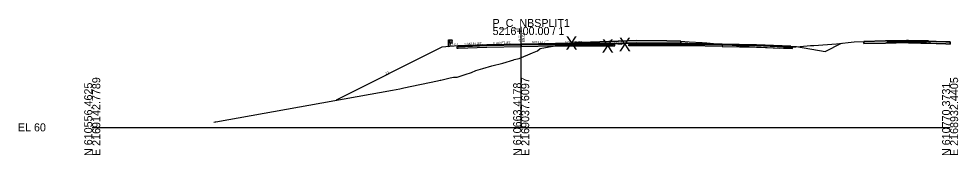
# Model space of a CAD drawing. Extents: x -26 to 1303, y -3010 to 12038.
# Drawn here: x 974.3 to 1302.8, y 8990.3 to 9037.8 of the extents above; entities that cross this region are included whole.
import ezdxf

# ---------------------------------------------------------------- set-up
doc = ezdxf.new("R2010")
doc.units = 0
for name, color, linetype in [('RD_GPK_XS_Cell', 7, 'Continuous'), ('RD_GPK_XS_Text_Node', 7, 'Continuous'), ('RD_XS_Base', 7, 'Continuous'), ('RD_XS_ExGround', 7, 'Continuous'), ('RD_XS_ExPaveRet', 7, 'Continuous'), ('RD_XS_GR', 7, 'Continuous'), ('RD_XS_Greenside', 7, 'Continuous'), ('RD_XS_Pave', 7, 'Continuous'), ('RD_XS_PaveOvlay_CP', 7, 'Continuous'), ('RD_XS_TieSlope', 7, 'Continuous'), ('RD_XS_TX_Elev_EX', 7, 'Continuous'), ('RD_XS_TX_Elev_PR', 7, 'Continuous'), ('RD_XS_TX_ShdSlope', 7, 'Continuous'), ('RD_XS_TX_Slope', 7, 'Continuous')]:
    doc.layers.add(name, color=color, linetype=linetype)

msp = doc.modelspace()

# ---------------------------------------------------------------- linework, layer by layer
at = {"layer": 'RD_GPK_XS_Cell'}
for p, q in [((1150, 9000), (1150, 9035)), ((1000, 9000), (1150, 9000)), ((1150, 9000), (1300, 9000))]:
    msp.add_line(p, q, dxfattribs=at)
at = {"layer": 'RD_XS_Base'}
for p, q in [((1128, 9028.09), (1127.5, 9028.07)), ((1138, 9028.49), (1128, 9028.09)), ((1128, 9028.09), (1128, 9028.09)), ((1150, 9028.73), (1138, 9028.49)), ((1138, 9028.49), (1138, 9028.49)), ((1138, 9027.99), (1150, 9028.23)), ((1162, 9028.88), (1150, 9028.73)), ((1150, 9028.73), (1150, 9028.88)), ((1150, 9028.88), (1150, 9028.88)), ((1150, 9028.88), (1150, 9028.23)), ((1150, 9028.73), (1150, 9028.73)), ((1150, 9028.23), (1150, 9028.73)), ((1150, 9028.73), (1150, 9028.73)), ((1150, 9028.23), (1162, 9028.38)), ((1150, 9028.23), (1150, 9028.23)), ((1150, 9028.23), (1150, 9028.23)), ((1182.78, 9028.88), (1162.01, 9028.88)), ((1162.03, 9028.38), (1182.78, 9028.38)), ((1164, 9028.8), (1164, 9028.8)), ((1164, 9028.8), (1164, 9028.8)), ((1164, 9028.3), (1164, 9028.3)), ((1164, 9028.3), (1164, 9028.3)), ((1182.28, 9028.88), (1182.28, 9028.88)), ((1182.78, 9028.38), (1182.78, 9028.88)), ((1182.78, 9028.86), (1182.78, 9028.86)), ((1187.62, 9028.38), (1187.62, 9028.88)), ((1187.62, 9028.88), (1208.31, 9028.88)), ((1187.62, 9028.86), (1187.62, 9028.86)), ((1208.29, 9028.38), (1187.62, 9028.38)), ((1187.62, 9028.36), (1187.62, 9028.36)), ((1187.62, 9028.36), (1187.62, 9028.36)), ((1188.12, 9028.38), (1188.12, 9028.38)), ((1208.32, 9028.88), (1220.32, 9028.73)), ((1220.32, 9028.23), (1208.32, 9028.38)), ((1220.32, 9028.73), (1220.33, 9028.73)), ((1220.33, 9028.23), (1220.32, 9028.23)), ((1220.33, 9028.73), (1220.33, 9028.88)), ((1220.33, 9028.88), (1220.33, 9028.23)), ((1220.33, 9028.73), (1220.33, 9028.23)), ((1220.33, 9028.73), (1220.33, 9028.73)), ((1220.33, 9028.73), (1220.33, 9028.73)), ((1232.33, 9028.49), (1220.33, 9028.73)), ((1220.33, 9028.73), (1220.33, 9028.73)), ((1220.33, 9028.23), (1220.33, 9028.23)), ((1220.33, 9028.23), (1220.33, 9028.23)), ((1220.33, 9028.23), (1232.33, 9027.99)), ((1244.33, 9028.01), (1232.33, 9028.49)), ((1232.33, 9028.49), (1232.33, 9028.49)), ((1277.99, 9029.84), (1278.49, 9029.85)), ((1277.99, 9029.34), (1277.99, 9029.84)), ((1278.49, 9029.35), (1277.99, 9029.34)), ((1278.49, 9029.85), (1280.5, 9029.89)), ((1280.5, 9029.39), (1278.49, 9029.35)), ((1280.5, 9029.89), (1285.5, 9029.99)), ((1285.5, 9029.49), (1280.5, 9029.39)), ((1285.5, 9030.13), (1285.5, 9030.15)), ((1285.5, 9030.15), (1285.5, 9030.05)), ((1285.5, 9029.99), (1285.5, 9030.13)), ((1285.5, 9030.05), (1285.5, 9029.49)), ((1289.8, 9029.9), (1285.5, 9029.99)), ((1285.5, 9029.99), (1285.5, 9029.49)), ((1285.5, 9029.49), (1289.8, 9029.4)), ((1290.5, 9029.89), (1289.8, 9029.9)), ((1289.8, 9029.4), (1290.5, 9029.39)), ((1290.78, 9029.89), (1290.5, 9029.89)), ((1290.5, 9029.39), (1290.84, 9029.38)), ((1292.5, 9029.85), (1290.78, 9029.89)), ((1290.84, 9029.38), (1293, 9029.34)), ((1292.57, 9029.85), (1292.5, 9029.85)), ((1293, 9029.84), (1292.57, 9029.85)), ((1293, 9029.41), (1293, 9029.84)), ((1293, 9029.34), (1293, 9029.41)), ((1127.5, 9028.07), (1127.5, 9028.07)), ((1127.5, 9028.07), (1127.5, 9027.57)), ((1127.5, 9027.57), (1128, 9027.59)), ((1128, 9027.59), (1138, 9027.99)), ((1128, 9027.59), (1128, 9027.59)), ((1138, 9027.99), (1138, 9027.99)), ((1232.33, 9027.99), (1232.33, 9027.99)), ((1232.33, 9027.99), (1244.83, 9027.49)), ((1244.83, 9027.99), (1244.33, 9028.01)), ((1244.33, 9028.01), (1244.33, 9028.01)), ((1244.83, 9027.49), (1244.83, 9027.99)), ((1244.83, 9027.99), (1244.83, 9027.99)), ((1244.83, 9027.49), (1244.83, 9027.49)), ((1244.83, 9027.49), (1244.83, 9027.49))]:
    msp.add_line(p, q, dxfattribs=at)
at = {"layer": 'RD_XS_ExGround'}
msp.add_lwpolyline([(1042.51, 9001.86), (1042.95, 9001.96), (1043.18, 9001.91), (1105.01, 9013.01), (1107.51, 9013.47), (1108.91, 9013.84), (1120.76, 9016.22), (1121.69, 9016.42), (1121.75, 9016.43), (1121.93, 9016.47), (1125.16, 9017.24), (1126.37, 9017.46), (1127.66, 9017.46), (1130.46, 9018.46), (1132.58, 9019.16), (1134.14, 9019.78), (1136.59, 9020.56), (1139.77, 9021.47), (1143.63, 9022.36), (1147.45, 9023.55), (1147.6, 9023.62), (1149.28, 9024.07), (1154.01, 9025.96), (1155.66, 9026.67), (1156.7, 9027.46), (1159.81, 9028.05), (1168.65, 9029.56), (1174.22, 9029.75), (1190.31, 9030.26), (1200.94, 9030.13), (1205.79, 9030.07), (1208.78, 9029.87), (1213.34, 9029.6), (1214.4, 9029.49), (1214.94, 9029.5), (1220.82, 9028.94), (1225.28, 9028.5), (1227.58, 9028.37), (1240.18, 9027.66), (1247.53, 9028.23), (1251.17, 9028.51), (1252.33, 9028.54), (1260.32, 9029.15), (1266.45, 9029.77), (1269.86, 9029.98), (1277.42, 9030.14), (1285.01, 9030.31), (1298.49, 9029.84), (1300, 9029.79)], dxfattribs=at)
at = {"layer": 'RD_XS_ExPaveRet'}
for p, q in [((1174.22, 9029.75), (1168.65, 9029.56)), ((1168.65, 9029.56), (1168.65, 9029.56)), ((1205.79, 9030.07), (1200.94, 9030.13)), ((1277.43, 9030.14), (1277.42, 9030.14)), ((1285.01, 9030.31), (1277.43, 9030.14)), ((1298.47, 9029.84), (1285.01, 9030.31)), ((1300, 9029.79), (1300, 9029.04)), ((1300, 9029.04), (1300, 9029.79))]:
    msp.add_line(p, q, dxfattribs=at)
for points in [[(1205.79, 9030.07), (1205.79, 9030.07), (1205.79, 9029.32), (1205.79, 9029.32), (1205.79, 9029.32), (1200.94, 9029.38), (1200.94, 9029.38), (1190.31, 9029.51), (1190.31, 9029.51), (1174.22, 9029), (1174.22, 9029), (1168.65, 9028.81), (1168.65, 9028.81), (1168.65, 9028.81), (1168.65, 9029.56), (1168.65, 9029.56), (1174.22, 9029.75), (1174.22, 9029.75), (1190.31, 9030.26), (1190.31, 9030.26), (1200.94, 9030.13), (1200.94, 9030.13), (1205.79, 9030.07)], [(1168.65, 9029.56), (1168.65, 9028.81), (1168.65, 9028.81), (1174.22, 9029), (1190.31, 9029.51), (1200.94, 9029.38), (1205.79, 9029.32), (1205.79, 9030.07)], [(1200.94, 9030.13), (1190.31, 9030.26), (1174.22, 9029.75)], [(1300, 9029.04), (1298.49, 9029.09), (1298.47, 9029.09), (1285.01, 9029.56), (1277.43, 9029.39), (1277.42, 9029.39), (1269.87, 9029.23), (1269.86, 9029.23), (1269.86, 9029.23), (1269.86, 9029.98), (1269.87, 9029.98), (1277.42, 9030.14), (1277.43, 9030.14), (1285.01, 9030.31), (1298.47, 9029.84), (1298.49, 9029.84), (1300, 9029.79)], [(1277.42, 9030.14), (1269.87, 9029.98), (1269.86, 9029.98)], [(1269.86, 9029.98), (1269.86, 9029.23), (1269.86, 9029.23), (1269.87, 9029.23), (1277.42, 9029.39), (1277.43, 9029.39), (1285.01, 9029.56), (1298.47, 9029.09), (1298.49, 9029.09), (1300, 9029.04)], [(1300, 9029.79), (1298.49, 9029.84), (1298.47, 9029.84)]]:
    msp.add_lwpolyline(points, dxfattribs=at)
at = {"layer": 'RD_XS_GR'}
for p, q in [((1124.56, 9028.13), (1124.56, 9030.56)), ((1124.56, 9030.56), (1124.81, 9030.56)), ((1125.06, 9028.17), (1124.56, 9028.13)), ((1124.81, 9030.56), (1125.06, 9030.56)), ((1125.06, 9030.56), (1125.06, 9028.17)), ((1125.06, 9029.4), (1125.06, 9030.56)), ((1125.06, 9030.56), (1125.73, 9030.56)), ((1125.73, 9029.4), (1125.06, 9029.4)), ((1125.73, 9030.56), (1125.73, 9029.4)), ((1125.73, 9030.56), (1125.73, 9030.56)), ((1125.73, 9030.56), (1125.73, 9030.56)), ((1125.73, 9030.56), (1125.73, 9029.4)), ((1126, 9030.27), (1125.73, 9030.56)), ((1125.73, 9029.98), (1126, 9030.27)), ((1126, 9029.69), (1125.73, 9029.98)), ((1125.73, 9029.98), (1125.73, 9029.98)), ((1125.73, 9029.4), (1126, 9029.69)), ((1126, 9030.27), (1126, 9030.27)), ((1126, 9029.69), (1126, 9029.69))]:
    msp.add_line(p, q, dxfattribs=at)
at = {"layer": 'RD_XS_Greenside'}
for p, q in [((1246.33, 9028.16), (1256.33, 9026.5)), ((1256.33, 9026.5), (1261.97, 9029.32)), ((1122.25, 9027.94), (1085.32, 9009.48))]:
    msp.add_line(p, q, dxfattribs=at)
at = {"layer": 'RD_XS_Pave'}
for p, q in [((1138, 9028.8), (1128, 9028.4)), ((1138, 9028.64), (1128, 9028.24)), ((1128, 9028.24), (1138, 9028.64)), ((1128, 9028.09), (1138, 9028.49)), ((1128, 9028.4), (1128, 9028.4)), ((1128, 9028.4), (1128, 9028.24)), ((1128, 9028.24), (1128, 9028.24)), ((1128, 9028.24), (1128, 9028.09)), ((1150, 9029.04), (1138, 9028.8)), ((1150, 9028.88), (1138, 9028.64)), ((1138, 9028.64), (1150, 9028.88)), ((1138, 9028.8), (1138, 9028.8)), ((1138, 9028.49), (1150, 9028.73)), ((1138, 9028.64), (1138, 9028.64)), ((1138, 9028.64), (1138, 9028.64)), ((1138, 9028.49), (1138, 9028.49)), ((1162, 9029.19), (1150, 9029.04)), ((1150, 9029.04), (1150, 9029.04)), ((1162, 9029.03), (1150, 9028.88)), ((1150, 9028.88), (1162, 9029.03)), ((1150, 9028.88), (1150, 9028.88)), ((1150, 9028.88), (1150, 9028.73)), ((1150, 9028.73), (1162, 9028.88)), ((1150, 9028.73), (1150, 9028.88)), ((1150, 9028.88), (1150, 9028.88)), ((1150, 9028.88), (1150, 9028.88)), ((1150, 9028.73), (1150, 9028.73)), ((1150, 9028.73), (1150, 9028.73)), ((1182.28, 9029.19), (1162, 9029.19)), ((1182.29, 9029.03), (1162.01, 9029.03)), ((1162.01, 9029.03), (1182.29, 9029.03)), ((1162.01, 9028.88), (1182.29, 9028.88)), ((1164, 9029.11), (1164, 9029.11)), ((1164, 9029.11), (1164, 9029.11)), ((1164, 9028.95), (1164, 9028.95)), ((1164, 9028.95), (1164, 9028.95)), ((1164, 9028.95), (1164, 9028.95)), ((1164, 9028.95), (1164, 9028.95)), ((1164, 9028.8), (1164, 9028.8)), ((1164, 9028.8), (1164, 9028.8)), ((1182.28, 9029.03), (1182.28, 9029.19)), ((1182.28, 9029.19), (1182.28, 9029.19)), ((1182.28, 9028.88), (1182.28, 9029.03)), ((1182.28, 9029.03), (1182.28, 9029.03)), ((1188.11, 9028.88), (1208.31, 9028.88)), ((1188.12, 9029.19), (1188.12, 9029.19)), ((1188.12, 9029.19), (1188.12, 9029.03)), ((1208.32, 9029.19), (1188.12, 9029.19)), ((1188.12, 9029.03), (1188.12, 9028.88)), ((1208.31, 9029.03), (1188.12, 9029.03)), ((1188.12, 9029.03), (1188.12, 9029.03)), ((1188.12, 9029.03), (1208.31, 9029.03)), ((1188.12, 9028.88), (1188.12, 9028.88)), ((1220.32, 9029.04), (1208.32, 9029.19)), ((1220.32, 9028.88), (1208.32, 9029.03)), ((1208.32, 9029.03), (1220.32, 9028.88)), ((1208.32, 9028.88), (1220.32, 9028.73)), ((1220.33, 9029.04), (1220.32, 9029.04)), ((1220.33, 9028.88), (1220.32, 9028.88)), ((1220.32, 9028.88), (1220.33, 9028.88)), ((1220.32, 9028.73), (1220.33, 9028.73)), ((1232.33, 9028.8), (1220.33, 9029.04)), ((1220.33, 9028.73), (1220.33, 9028.88)), ((1232.33, 9028.64), (1220.33, 9028.88)), ((1220.33, 9028.88), (1220.33, 9028.88)), ((1220.33, 9028.88), (1220.33, 9028.88)), ((1220.33, 9028.88), (1220.33, 9028.73)), ((1220.33, 9028.88), (1232.33, 9028.64)), ((1220.33, 9028.73), (1220.33, 9028.73)), ((1220.33, 9028.73), (1220.33, 9028.73)), ((1220.33, 9028.73), (1220.33, 9028.73)), ((1220.33, 9028.73), (1220.33, 9028.73)), ((1220.33, 9028.73), (1232.33, 9028.49)), ((1244.33, 9028.32), (1232.33, 9028.8)), ((1232.33, 9028.8), (1232.33, 9028.8)), ((1244.33, 9028.16), (1232.33, 9028.64)), ((1232.33, 9028.64), (1232.33, 9028.64)), ((1232.33, 9028.64), (1232.33, 9028.64)), ((1232.33, 9028.64), (1244.33, 9028.16)), ((1232.33, 9028.49), (1232.33, 9028.49)), ((1232.33, 9028.49), (1244.33, 9028.01)), ((1244.33, 9028.16), (1244.33, 9028.32)), ((1244.33, 9028.32), (1244.33, 9028.32)), ((1244.33, 9028.01), (1244.33, 9028.16)), ((1244.33, 9028.16), (1244.33, 9028.16)), ((1244.33, 9028.16), (1244.33, 9028.16)), ((1244.33, 9028.16), (1244.33, 9028.16)), ((1278.84, 9030.18), (1278.49, 9030.17)), ((1278.49, 9030.17), (1278.49, 9030.04)), ((1280.5, 9030.05), (1278.49, 9030.01)), ((1278.49, 9030.04), (1278.49, 9030.01)), ((1278.49, 9030.01), (1278.84, 9030.02)), ((1278.49, 9030.01), (1278.49, 9029.85)), ((1278.49, 9029.85), (1280.5, 9029.89)), ((1280.5, 9030.21), (1278.84, 9030.18)), ((1278.84, 9030.02), (1280.5, 9030.05)), ((1284.72, 9030.29), (1280.5, 9030.21)), ((1285.5, 9030.15), (1280.5, 9030.05)), ((1280.5, 9030.05), (1284.72, 9030.13)), ((1280.5, 9029.89), (1285.5, 9029.99)), ((1285.5, 9030.31), (1284.72, 9030.29)), ((1284.72, 9030.13), (1285.5, 9030.15)), ((1289.8, 9030.22), (1285.5, 9030.31)), ((1285.5, 9030.15), (1289.8, 9030.06)), ((1290.5, 9030.05), (1285.5, 9030.15)), ((1285.5, 9030.15), (1285.5, 9029.99)), ((1285.5, 9029.99), (1285.5, 9030.15)), ((1285.5, 9029.99), (1290.5, 9029.89)), ((1290.5, 9030.21), (1289.8, 9030.22)), ((1289.8, 9030.06), (1290.5, 9030.05)), ((1290.78, 9030.2), (1290.5, 9030.21)), ((1290.5, 9030.05), (1290.78, 9030.04)), ((1292.5, 9030.01), (1290.5, 9030.05)), ((1290.5, 9029.89), (1292.5, 9029.85)), ((1292.5, 9030.17), (1290.78, 9030.2)), ((1290.78, 9030.04), (1292.5, 9030.01)), ((1292.5, 9030.15), (1292.5, 9030.17)), ((1292.5, 9030.01), (1292.5, 9030.15)), ((1292.5, 9029.85), (1292.5, 9030.01)), ((1244.33, 9028.01), (1244.33, 9028.01)), ((1244.33, 9028.01), (1244.33, 9028.01))]:
    msp.add_line(p, q, dxfattribs=at)
at = {"layer": 'RD_XS_PaveOvlay_CP'}
for p, q in [((1138, 9028.8), (1128, 9028.4)), ((1150, 9029.04), (1138, 9028.8)), ((1138, 9028.8), (1138, 9028.8)), ((1162, 9029.19), (1150, 9029.04)), ((1150, 9029.04), (1150, 9029.04)), ((1182.28, 9029.19), (1162, 9029.19)), ((1164, 9029.11), (1164, 9029.11)), ((1164, 9029.11), (1164, 9029.11)), ((1208.32, 9029.19), (1188.12, 9029.19)), ((1188.12, 9029.19), (1188.12, 9029.19)), ((1220.32, 9029.04), (1208.32, 9029.19)), ((1220.33, 9029.04), (1220.32, 9029.04)), ((1232.33, 9028.8), (1220.33, 9029.04)), ((1244.33, 9028.32), (1232.33, 9028.8)), ((1232.33, 9028.8), (1232.33, 9028.8)), ((1244.33, 9028.32), (1244.33, 9028.32)), ((1278.49, 9030.17), (1280.5, 9030.21)), ((1280.5, 9030.21), (1285.5, 9030.31)), ((1285.5, 9030.31), (1290.5, 9030.21)), ((1290.5, 9030.21), (1292.5, 9030.17))]:
    msp.add_line(p, q, dxfattribs=at)
at = {"layer": 'RD_XS_TieSlope'}
for p, q in [((1128, 9028.4), (1122.25, 9027.94)), ((1182.28, 9029.19), (1185.2, 9028.96)), ((1188.12, 9029.19), (1185.2, 9028.96)), ((1244.33, 9028.32), (1246.33, 9028.16))]:
    msp.add_line(p, q, dxfattribs=at)

# ---------------------------------------------------------------- texts
at = {"layer": 'RD_GPK_XS_Cell'}
for s, p in [('5216+00.00 / 1', (1140, 9032.2)), ('P_C_NBSPLIT1', (1140, 9035)), ('EL 60', (974, 8998.6))]:
    msp.add_text(s, height=2.8, dxfattribs=at).set_placement(p)
for s, p in [('N 610556.4625', (1000, 8990)), ('E 2169142.7789', (1002.8, 8990)), ('N 610663.4178', (1150, 8990)), ('E 2169037.6097', (1152.8, 8990)), ('N 610770.3731', (1300, 8990)), ('E 2168932.4405', (1302.8, 8990))]:
    msp.add_text(s, height=2.8, rotation=90, dxfattribs=at).set_placement(p)
at = {"layer": 'RD_GPK_XS_Text_Node'}
for p in [(1165.52, 9027.05), (1178.17, 9026.06), (1184.17, 9026.54)]:
    msp.add_text('X', height=4.69, dxfattribs=at).set_placement(p)
at = {"layer": 'RD_XS_TX_Elev_EX'}
msp.add_text('84.37', height=0.6, rotation=90, dxfattribs=at).set_placement((1149.73, 9029.99))
at = {"layer": 'RD_XS_TX_Elev_PR'}
msp.add_text('89.04', height=1, rotation=90, dxfattribs=at).set_placement((1151.3, 9029.65))
at = {"layer": 'RD_XS_TX_ShdSlope'}
for rotation, p in [(4.5739, (1125.19, 9028.37)), (355.4261, (1182.41, 9029.39))]:
    msp.add_text('12.5:1', height=0.75, rotation=rotation, dxfattribs=at).set_placement(p)
at = {"layer": 'RD_XS_TX_Slope'}
for s, rotation, p in [('0.040 FT./FT.', 2.2906, (1130.25, 9028.68)), ('0.020 FT./FT.', 1.1458, (1140.25, 9029.03)), ('0.013 FT./FT.', 0.7164, (1153.72, 9029.36)), ('0.000 FT./FT.', 0.01, (1165.26, 9029.25)), ('2:1', 26.5651, (1102.64, 9018.4))]:
    msp.add_text(s, height=0.75, rotation=rotation, dxfattribs=at).set_placement(p)

doc.saveas('drawing.dxf')
